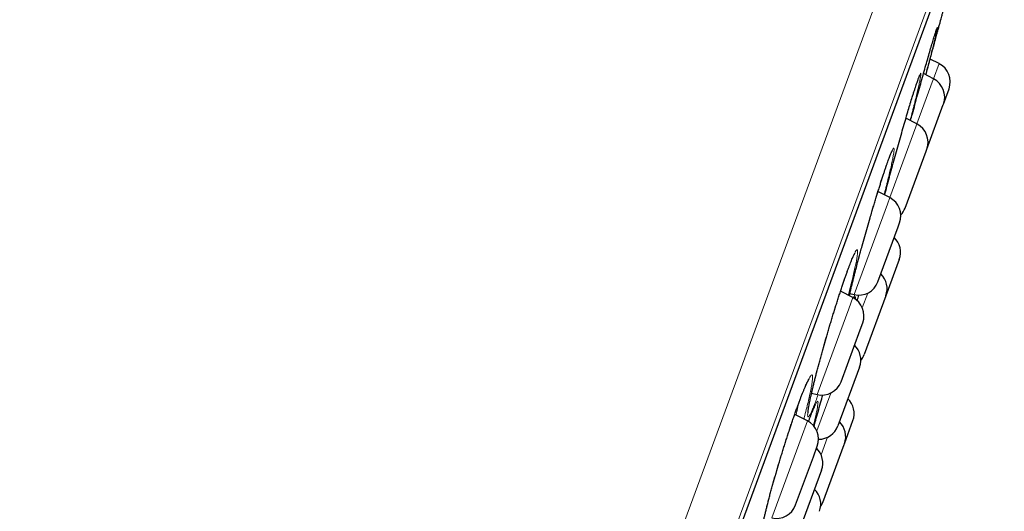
# Model space of a CAD drawing. Header units: millimetres. Extents: x 8 to 778, y 12 to 1829.
# Tile 332 of 334: x 730 to 754, y 1689 to 1701. Entities that reach past the tile are written whole.
import ezdxf

# ---------------------------------------------------------------- set-up
doc = ezdxf.new("R2010")
doc.units = ezdxf.units.MM

msp = doc.modelspace()

# ---------------------------------------------------------------- linework, layer by layer
at = {"color": 8, "linetype": 'Continuous', "lineweight": 0}
for p, q in [((728.735, 1642.193), (752.917, 1707.746)), ((753.696, 1706.324), (730.251, 1642.768)), ((730.657, 1643.577), (753.48, 1705.446)), ((751.97, 1699.493), (752.107, 1699.864)), ((751.564, 1698.393), (751.963, 1699.475)), ((751.963, 1699.475), (751.97, 1699.493)), ((751.39, 1698.848), (751.396, 1698.867)), ((750.901, 1696.596), (751.538, 1698.321)), ((751.538, 1698.321), (751.564, 1698.393)), ((750.843, 1696.437), (750.901, 1696.596)), ((750.029, 1694.232), (750.843, 1696.437)), ((750.049, 1694.232), (750.019, 1694.143)), ((750.362, 1694.269), (750.231, 1693.912)), ((749.899, 1693.88), (750.001, 1694.157)), ((749.129, 1691.793), (749.899, 1693.88)), ((749.463, 1691.83), (749.122, 1690.906)), ((748.736, 1690.728), (748.892, 1691.15)), ((748.02, 1688.786), (748.736, 1690.728)), ((749.226, 1690.321), (749.385, 1690.752))]:
    msp.add_line(p, q, dxfattribs=at)
at = {"color": 7, "linetype": 'Continuous', "lineweight": 30}
for p, q in [((730.665, 1643.597), (753.473, 1705.425)), ((752.107, 1699.864), (751.887, 1699.977)), ((751.97, 1699.493), (751.725, 1699.62)), ((752.21, 1698.876), (752.347, 1699.246)), ((751.389, 1698.844), (751.398, 1698.875)), ((751.398, 1698.875), (751.401, 1698.882)), ((751.804, 1697.775), (752.206, 1698.865)), ((752.206, 1698.865), (752.21, 1698.876)), ((751.564, 1698.393), (751.296, 1698.531)), ((751.788, 1697.732), (751.804, 1697.775)), ((751.276, 1696.342), (751.788, 1697.732)), ((750.901, 1696.596), (750.614, 1696.744)), ((750.613, 1694.545), (751.106, 1695.882)), ((751.106, 1695.882), (751.141, 1695.978)), ((751.133, 1695.09), (750.805, 1694.201)), ((750.001, 1694.157), (749.7, 1694.312)), ((749.927, 1694.256), (750.029, 1694.232)), ((750.805, 1694.201), (750.277, 1692.768)), ((750.18, 1693.372), (750.242, 1693.539)), ((749.713, 1692.106), (750.18, 1693.372)), ((750.164, 1692.462), (749.635, 1691.029)), ((748.993, 1691.825), (749.129, 1691.793)), ((748.892, 1691.15), (748.582, 1691.31)), ((749.795, 1690.595), (750.002, 1691.158)), ((749.266, 1689.162), (749.786, 1690.571)), ((749.786, 1690.571), (749.795, 1690.595)), ((749.038, 1690.277), (749.132, 1690.533)), ((748.604, 1689.1), (749.038, 1690.277)), ((749.237, 1689.949), (748.708, 1688.516))]:
    msp.add_line(p, q, dxfattribs=at)
at = {"color": 8, "linetype": 'Continuous', "lineweight": 0, "flags": 128}
msp.add_lwpolyline([(747.855, 1688.868), (747.898, 1689.045), (747.948, 1689.237), (748.002, 1689.441), (748.062, 1689.657), (748.126, 1689.879), (748.193, 1690.105), (748.262, 1690.334), (748.333, 1690.561), (748.404, 1690.783), (748.475, 1691), (748.545, 1691.206), (748.613, 1691.401), (748.678, 1691.581), (748.74, 1691.744), (748.74, 1691.744)], dxfattribs=at)
at = {"color": 7, "linetype": 'Continuous', "lineweight": 30, "flags": 128}
msp.add_lwpolyline([(749.214, 1689.059), (749.236, 1689.096), (749.266, 1689.162)], dxfattribs=at)
at = {"color": 7, "linetype": 'Continuous', "lineweight": 30}
for centre, start, end in [((751.878, 1699.419), 339.7512, 62.7512), ((751.741, 1699.049), 339.7512, 62.7512), ((751.335, 1697.948), 339.7512, 62.7512), ((750.672, 1696.151), 339.7512, 62.7512), ((750.806, 1696.515), 316.9175, 339.7512), ((750.664, 1695.263), 339.7512, 46.173), ((750.336, 1694.374), 339.7512, 46.173), ((750.144, 1694.718), 256.7512, 339.7512), ((749.772, 1693.712), 339.7512, 62.7512), ((749.695, 1692.635), 339.7512, 46.173), ((749.808, 1692.941), 320.7015, 339.7512), ((749.244, 1692.28), 256.7512, 339.7512), ((749.533, 1691.331), 339.7512, 46.173), ((748.663, 1690.706), 339.7512, 62.7512), ((749.326, 1690.768), 339.7512, 46.173), ((749.166, 1691.202), 269.9741, 339.7512), ((748.768, 1690.122), 339.7512, 46.173), ((748.717, 1689.119), 339.7512, 46.173), ((748.135, 1689.273), 256.7512, 339.7512)]:
    msp.add_arc(centre, 0.5, start, end, dxfattribs=at)
for points, knots in [([(751.957, 1700.235), (751.959, 1700.242), (751.974, 1700.297), (752, 1700.394), (752.035, 1700.522), (752.067, 1700.64), (752.096, 1700.747), (752.122, 1700.841), (752.144, 1700.922), (752.163, 1700.992), (752.178, 1701.047), (752.189, 1701.088), (752.196, 1701.113), (752.199, 1701.125), (752.199, 1701.123), (752.198, 1701.123)], [0, 0, 0, 0, 0.014035, 0.099763, 0.18609, 0.274306, 0.363173, 0.448726, 0.534877, 0.622915, 0.711606, 0.796925, 0.883464, 0.97063, 1, 1, 1, 1]), ([(752.048, 1700.659), (752.047, 1700.655), (752.043, 1700.633), (752.027, 1700.568), (752.002, 1700.462), (751.97, 1700.333), (751.932, 1700.184), (751.889, 1700.015), (751.84, 1699.829), (751.803, 1699.687), (751.781, 1699.605), (751.777, 1699.592)], [0, 0, 0, 0, 0.024771, 0.160661, 0.296231, 0.432227, 0.567792, 0.703934, 0.840511, 0.976653, 1, 1, 1, 1]), ([(752.006, 1700.586), (752.009, 1700.596), (752.017, 1700.621), (752.027, 1700.653), (752.036, 1700.681), (752.042, 1700.698), (752.046, 1700.707), (752.046, 1700.708), (752.047, 1700.709)], [0, 0, 0, 0, 0.147794, 0.363258, 0.573709, 0.748182, 0.895095, 1, 1, 1, 1]), ([(751.808, 1699.916), (751.81, 1699.922), (751.83, 1699.99), (751.865, 1700.113), (751.911, 1700.272), (751.952, 1700.41), (751.985, 1700.519), (752.001, 1700.571), (752.008, 1700.593)], [0, 0, 0, 0, 0.0209, 0.226798, 0.433358, 0.639261, 0.844734, 1, 1, 1, 1]), ([(751.782, 1699.59), (751.786, 1699.605), (751.804, 1699.673), (751.837, 1699.792), (751.878, 1699.945), (751.919, 1700.094), (751.944, 1700.187), (751.957, 1700.235)], [0, 0, 0, 0, 0.065004, 0.294948, 0.527903, 0.762381, 1, 1, 1, 1]), ([(751.408, 1698.473), (751.423, 1698.529), (751.459, 1698.661), (751.517, 1698.871), (751.58, 1699.1), (751.641, 1699.321), (751.7, 1699.532), (751.756, 1699.732), (751.791, 1699.854), (751.808, 1699.916)], [0, 0, 0, 0, 0.110147, 0.260699, 0.41172, 0.562254, 0.708028, 0.854232, 1, 1, 1, 1]), ([(751.477, 1699.128), (751.482, 1699.144), (751.495, 1699.186), (751.515, 1699.248), (751.537, 1699.315), (751.557, 1699.376), (751.575, 1699.429), (751.591, 1699.475), (751.605, 1699.513), (751.616, 1699.541), (751.624, 1699.56), (751.628, 1699.569), (751.63, 1699.573), (751.63, 1699.572), (751.63, 1699.572)], [0, 0, 0, 0, 0.061658, 0.166608, 0.271806, 0.376944, 0.481634, 0.585376, 0.687438, 0.78665, 0.86844, 0.93978, 0.998421, 1, 1, 1, 1]), ([(751.603, 1699.299), (751.603, 1699.299), (751.595, 1699.261), (751.572, 1699.165), (751.535, 1699.011), (751.491, 1698.836), (751.446, 1698.658), (751.413, 1698.534), (751.399, 1698.478)], [0, 0, 0, 0, 0.000063, 0.207642, 0.414563, 0.622392, 0.830885, 1, 1, 1, 1]), ([(751.402, 1698.888), (751.419, 1698.944), (751.446, 1699.032), (751.47, 1699.107), (751.478, 1699.134)], [0, 0, 0, 0, 0.629804, 1, 1, 1, 1]), ([(750.777, 1696.66), (750.781, 1696.677), (750.803, 1696.762), (750.846, 1696.925), (750.906, 1697.147), (750.968, 1697.375), (751.031, 1697.605), (751.096, 1697.836), (751.16, 1698.062), (751.223, 1698.282), (751.283, 1698.49), (751.34, 1698.681), (751.374, 1698.795), (751.39, 1698.848)], [0, 0, 0, 0, 0.025934, 0.124922, 0.224008, 0.32341, 0.422493, 0.521432, 0.62068, 0.719607, 0.816222, 0.913127, 1, 1, 1, 1]), ([(750.733, 1697.119), (750.738, 1697.135), (750.753, 1697.18), (750.776, 1697.25), (750.803, 1697.329), (750.828, 1697.403), (750.852, 1697.47), (750.874, 1697.531), (750.895, 1697.585), (750.913, 1697.632), (750.929, 1697.67), (750.941, 1697.699), (750.95, 1697.718), (750.956, 1697.729), (750.958, 1697.733), (750.958, 1697.732), (750.958, 1697.732)], [0, 0, 0, 0, 0.045286, 0.13099, 0.216954, 0.303287, 0.389856, 0.476421, 0.562634, 0.648054, 0.73203, 0.813573, 0.881168, 0.941116, 0.991974, 1, 1, 1, 1]), ([(750.465, 1696.252), (750.477, 1696.291), (750.5, 1696.371), (750.536, 1696.489), (750.571, 1696.604), (750.605, 1696.716), (750.639, 1696.824), (750.671, 1696.928), (750.703, 1697.027), (750.723, 1697.088), (750.733, 1697.119)], [0, 0, 0, 0, 0.124581, 0.250622, 0.376721, 0.502605, 0.628071, 0.752938, 0.877063, 1, 1, 1, 1]), ([(750.836, 1696.95), (750.834, 1696.945), (750.818, 1696.879), (750.794, 1696.784), (750.769, 1696.691), (750.763, 1696.667)], [0, 0, 0, 0, 0.062566, 0.761711, 1, 1, 1, 1]), ([(750.187, 1695.274), (750.2, 1695.323), (750.234, 1695.445), (750.29, 1695.648), (750.356, 1695.878), (750.414, 1696.081), (750.451, 1696.204), (750.465, 1696.253)], [0, 0, 0, 0, 0.150309, 0.383205, 0.615354, 0.847036, 1, 1, 1, 1]), ([(748.907, 1691.351), (748.907, 1691.351), (748.907, 1691.351), (748.907, 1691.357), (748.907, 1691.37), (748.909, 1691.391), (748.913, 1691.42), (748.918, 1691.458), (748.926, 1691.504), (748.936, 1691.559), (748.948, 1691.62), (748.962, 1691.689), (748.979, 1691.764), (748.997, 1691.845), (749.017, 1691.931), (749.039, 1692.022), (749.063, 1692.118), (749.088, 1692.22), (749.116, 1692.326), (749.145, 1692.437), (749.175, 1692.551), (749.207, 1692.669), (749.24, 1692.789), (749.274, 1692.91), (749.309, 1693.032), (749.344, 1693.154), (749.379, 1693.276), (749.415, 1693.397), (749.451, 1693.518), (749.487, 1693.638), (749.524, 1693.759), (749.561, 1693.878), (749.598, 1693.996), (749.634, 1694.111), (749.67, 1694.223), (749.706, 1694.331), (749.74, 1694.435), (749.774, 1694.535), (749.806, 1694.628), (749.832, 1694.701), (749.856, 1694.771), (749.88, 1694.837), (749.908, 1694.911), (749.933, 1694.978), (749.957, 1695.039), (749.98, 1695.093), (750, 1695.14), (750.017, 1695.179), (750.031, 1695.208), (750.042, 1695.228), (750.048, 1695.24), (750.051, 1695.245), (750.051, 1695.244), (750.051, 1695.244)], [0, 0, 0, 0, 0.005377, 0.017798, 0.032194, 0.048483, 0.06639, 0.085541, 0.105573, 0.126187, 0.147159, 0.168328, 0.18958, 0.210816, 0.231976, 0.253027, 0.274276, 0.295779, 0.317492, 0.339366, 0.361347, 0.383377, 0.405385, 0.427311, 0.449106, 0.470728, 0.492147, 0.51334, 0.534661, 0.556167, 0.577824, 0.599602, 0.621467, 0.643383, 0.665302, 0.687179, 0.708975, 0.730658, 0.7522, 0.772909, 0.784087, 0.805189, 0.826339, 0.847553, 0.868777, 0.889925, 0.910887, 0.931503, 0.951534, 0.968274, 0.983304, 0.996318, 1, 1, 1, 1]), ([(749.915, 1694.202), (749.918, 1694.214), (749.926, 1694.252), (749.942, 1694.321), (749.963, 1694.408), (749.986, 1694.501), (750.01, 1694.6), (750.037, 1694.703), (750.064, 1694.811), (750.094, 1694.924), (750.124, 1695.039), (750.156, 1695.157), (750.177, 1695.237), (750.188, 1695.276)], [0, 0, 0, 0, 0.0475065, 0.140759, 0.2335465, 0.3271531, 0.4218819, 0.517539, 0.6139092, 0.7107565, 0.8078317, 0.9048295, 1, 1, 1, 1]), ([(750.106, 1694.079), (750.114, 1694.104), (750.128, 1694.152), (750.142, 1694.2), (750.149, 1694.222)], [0, 0, 0, 0, 0.5241, 1, 1, 1, 1]), ([(747.757, 1688.322), (747.757, 1688.322), (747.757, 1688.322), (747.757, 1688.33), (747.758, 1688.345), (747.76, 1688.368), (747.763, 1688.399), (747.769, 1688.44), (747.777, 1688.488), (747.787, 1688.544), (747.799, 1688.608), (747.813, 1688.678), (747.83, 1688.755), (747.849, 1688.837), (747.87, 1688.925), (747.892, 1689.017), (747.917, 1689.114), (747.943, 1689.216), (747.971, 1689.323), (748.001, 1689.435), (748.033, 1689.55), (748.066, 1689.668), (748.1, 1689.788), (748.135, 1689.909), (748.171, 1690.032), (748.208, 1690.154), (748.245, 1690.276), (748.282, 1690.396), (748.319, 1690.516), (748.357, 1690.635), (748.395, 1690.754), (748.433, 1690.872), (748.472, 1690.987), (748.51, 1691.101), (748.548, 1691.211), (748.585, 1691.318), (748.621, 1691.42), (748.656, 1691.517), (748.689, 1691.608), (748.716, 1691.678), (748.736, 1691.731), (748.756, 1691.782), (748.78, 1691.844), (748.808, 1691.911), (748.833, 1691.972), (748.857, 1692.027), (748.879, 1692.074), (748.898, 1692.113), (748.914, 1692.143), (748.926, 1692.164), (748.933, 1692.176), (748.937, 1692.181), (748.937, 1692.181), (748.937, 1692.181)], [0, 0, 0, 0, 0.008193, 0.021171, 0.036018, 0.052631, 0.070751, 0.090043, 0.110182, 0.130898, 0.151982, 0.173281, 0.194679, 0.216083, 0.237424, 0.258597, 0.279845, 0.301368, 0.323121, 0.345057, 0.367126, 0.389268, 0.411423, 0.433517, 0.455499, 0.477322, 0.498952, 0.520362, 0.541682, 0.563225, 0.58493, 0.60677, 0.628714, 0.650724, 0.672758, 0.694762, 0.716696, 0.738522, 0.760207, 0.781724, 0.790883, 0.802118, 0.823255, 0.84442, 0.865605, 0.886728, 0.907683, 0.928315, 0.948395, 0.965348, 0.980731, 0.994257, 1, 1, 1, 1]), ([(749.053, 1691.016), (749.067, 1691.065), (749.097, 1691.179), (749.151, 1691.372), (749.21, 1691.579), (749.25, 1691.719), (749.269, 1691.785)], [0, 0, 0, 0, 0.212596, 0.486801, 0.760134, 1, 1, 1, 1]), ([(748.918, 1691.133), (748.92, 1691.14), (748.933, 1691.173), (748.953, 1691.227), (748.979, 1691.294), (749.003, 1691.354), (749.025, 1691.408), (749.044, 1691.454), (749.061, 1691.492), (749.075, 1691.52), (749.085, 1691.54), (749.091, 1691.55), (749.094, 1691.555), (749.093, 1691.554), (749.093, 1691.554)], [0, 0, 0, 0, 0.0291298, 0.1352736, 0.2417608, 0.3483468, 0.4545997, 0.5599764, 0.6636705, 0.7644538, 0.8483754, 0.9232265, 0.9873287, 1, 1, 1, 1])]:
    msp.add_open_spline(points, degree=3, knots=knots, dxfattribs=at)
at = {"color": 8, "linetype": 'Continuous', "lineweight": 0}
for points, knots in [([(752.008, 1700.593), (752.01, 1700.601), (752.023, 1700.641), (752.038, 1700.688), (752.054, 1700.734), (752.063, 1700.751), (752.065, 1700.744), (752.06, 1700.714), (752.052, 1700.676), (752.048, 1700.659)], [0, 0, 0, 0, 0.040835, 0.205785, 0.370299, 0.535341, 0.699866, 0.864691, 1, 1, 1, 1]), ([(751.478, 1699.134), (751.486, 1699.157), (751.509, 1699.231), (751.543, 1699.335), (751.579, 1699.444), (751.61, 1699.529), (751.634, 1699.59), (751.651, 1699.624), (751.661, 1699.634), (751.664, 1699.618), (751.66, 1699.575), (751.648, 1699.508), (751.63, 1699.418), (751.612, 1699.338), (751.603, 1699.299)], [0, 0, 0, 0, 0.038721, 0.126246, 0.213606, 0.301246, 0.388608, 0.475773, 0.563217, 0.650387, 0.737768, 0.82543, 0.912812, 1, 1, 1, 1]), ([(751.396, 1698.867), (751.397, 1698.871), (751.399, 1698.879), (751.401, 1698.885), (751.402, 1698.888)], [0, 0, 0, 0, 0.621462, 1, 1, 1, 1]), ([(750.732, 1697.119), (750.733, 1697.121), (750.753, 1697.181), (750.789, 1697.292), (750.839, 1697.435), (750.883, 1697.557), (750.92, 1697.656), (750.952, 1697.731), (750.977, 1697.781), (750.995, 1697.806), (751.005, 1697.804), (751.009, 1697.778), (751.004, 1697.726), (750.993, 1697.648), (750.974, 1697.548), (750.948, 1697.424), (750.916, 1697.28), (750.878, 1697.123), (750.849, 1697.006), (750.836, 1696.95)], [0, 0, 0, 0, 0.003191, 0.06585, 0.128709, 0.19137, 0.253936, 0.316703, 0.379271, 0.441731, 0.50439, 0.566854, 0.629502, 0.692351, 0.755, 0.817545, 0.880287, 0.942829, 1, 1, 1, 1]), ([(750.465, 1696.253), (750.473, 1696.279), (750.502, 1696.379), (750.553, 1696.547), (750.616, 1696.752), (750.676, 1696.945), (750.713, 1697.061), (750.732, 1697.119)], [0, 0, 0, 0, 0.079768, 0.312375, 0.541353, 0.771032, 1, 1, 1, 1]), ([(749.838, 1694.721), (749.838, 1694.722), (749.858, 1694.778), (749.895, 1694.881), (749.946, 1695.014), (749.991, 1695.126), (750.03, 1695.214), (750.062, 1695.278), (750.087, 1695.317), (750.105, 1695.33), (750.115, 1695.318), (750.118, 1695.28), (750.113, 1695.217), (750.101, 1695.129), (750.081, 1695.019), (750.053, 1694.886), (750.019, 1694.734), (749.978, 1694.563), (749.935, 1694.389), (749.904, 1694.268), (749.89, 1694.214)], [0, 0, 0, 0, 0.001355, 0.060771, 0.120377, 0.179794, 0.239156, 0.298709, 0.358072, 0.417364, 0.476847, 0.536143, 0.595638, 0.655324, 0.714819, 0.774217, 0.833802, 0.893197, 0.952825, 1, 1, 1, 1]), ([(749.914, 1694.202), (749.917, 1694.213), (749.93, 1694.271), (749.96, 1694.396), (750.003, 1694.574), (750.053, 1694.77), (750.107, 1694.977), (750.152, 1695.147), (750.18, 1695.248), (750.187, 1695.274)], [0, 0, 0, 0, 0.042185, 0.22146, 0.400166, 0.578906, 0.758215, 0.936954, 1, 1, 1, 1]), ([(749.153, 1691.792), (749.144, 1691.765), (749.115, 1691.685), (749.073, 1691.574), (749.027, 1691.459), (748.988, 1691.369), (748.955, 1691.303), (748.929, 1691.263), (748.911, 1691.247), (748.9, 1691.258), (748.896, 1691.294), (748.901, 1691.356), (748.913, 1691.442), (748.933, 1691.551), (748.959, 1691.682), (748.993, 1691.834), (749.034, 1692.004), (749.08, 1692.19), (749.132, 1692.39), (749.188, 1692.602), (749.249, 1692.822), (749.313, 1693.049), (749.379, 1693.278), (749.447, 1693.507), (749.515, 1693.734), (749.584, 1693.954), (749.651, 1694.166), (749.717, 1694.366), (749.78, 1694.554), (749.818, 1694.665), (749.838, 1694.721)], [0, 0, 0, 0, 0.018984, 0.055384, 0.091899, 0.128295, 0.164528, 0.200875, 0.237106, 0.273453, 0.309917, 0.346264, 0.38255, 0.41895, 0.455236, 0.49161, 0.5281, 0.564474, 0.600839, 0.637319, 0.673683, 0.710043, 0.746518, 0.782877, 0.819145, 0.855527, 0.891792, 0.927824, 0.963969, 1, 1, 1, 1]), ([(750.033, 1694.136), (750.036, 1694.142), (750.047, 1694.165), (750.058, 1694.179), (750.067, 1694.178), (750.068, 1694.158), (750.064, 1694.128), (750.063, 1694.118)], [0, 0, 0, 0, 0.0867785, 0.3435712, 0.6011858, 0.8579935, 1, 1, 1, 1]), ([(748.74, 1691.744), (748.759, 1691.793), (748.797, 1691.892), (748.849, 1692.013), (748.894, 1692.115), (748.934, 1692.191), (748.966, 1692.244), (748.991, 1692.272), (749.008, 1692.273), (749.018, 1692.249), (749.019, 1692.2), (749.013, 1692.126), (748.998, 1692.028), (748.976, 1691.908), (748.946, 1691.766), (748.909, 1691.606), (748.865, 1691.427), (748.83, 1691.289), (748.808, 1691.208), (748.805, 1691.195)], [0, 0, 0, 0, 0.061557, 0.12331, 0.184869, 0.246584, 0.308498, 0.370215, 0.431885, 0.493752, 0.555425, 0.617316, 0.679405, 0.741296, 0.803072, 0.865041, 0.926813, 0.988795, 1, 1, 1, 1]), ([(748.613, 1691.294), (748.619, 1691.32), (748.64, 1691.404), (748.663, 1691.501), (748.677, 1691.567), (748.681, 1691.585)], [0, 0, 0, 0, 0.2407853, 0.7945076, 1, 1, 1, 1]), ([(748.917, 1691.133), (748.925, 1691.153), (748.951, 1691.225), (748.991, 1691.327), (749.035, 1691.438), (749.073, 1691.524), (749.104, 1691.586), (749.127, 1691.623), (749.143, 1691.634), (749.151, 1691.62), (749.151, 1691.58), (749.143, 1691.516), (749.127, 1691.427), (749.103, 1691.315), (749.073, 1691.186), (749.048, 1691.085), (749.036, 1691.037)], [0, 0, 0, 0, 0.030181, 0.105402, 0.180384, 0.255313, 0.330482, 0.405412, 0.480246, 0.55532, 0.630159, 0.705229, 0.78054, 0.855611, 0.930532, 1, 1, 1, 1])]:
    msp.add_open_spline(points, degree=3, knots=knots, dxfattribs=at)

doc.saveas('drawing.dxf')
